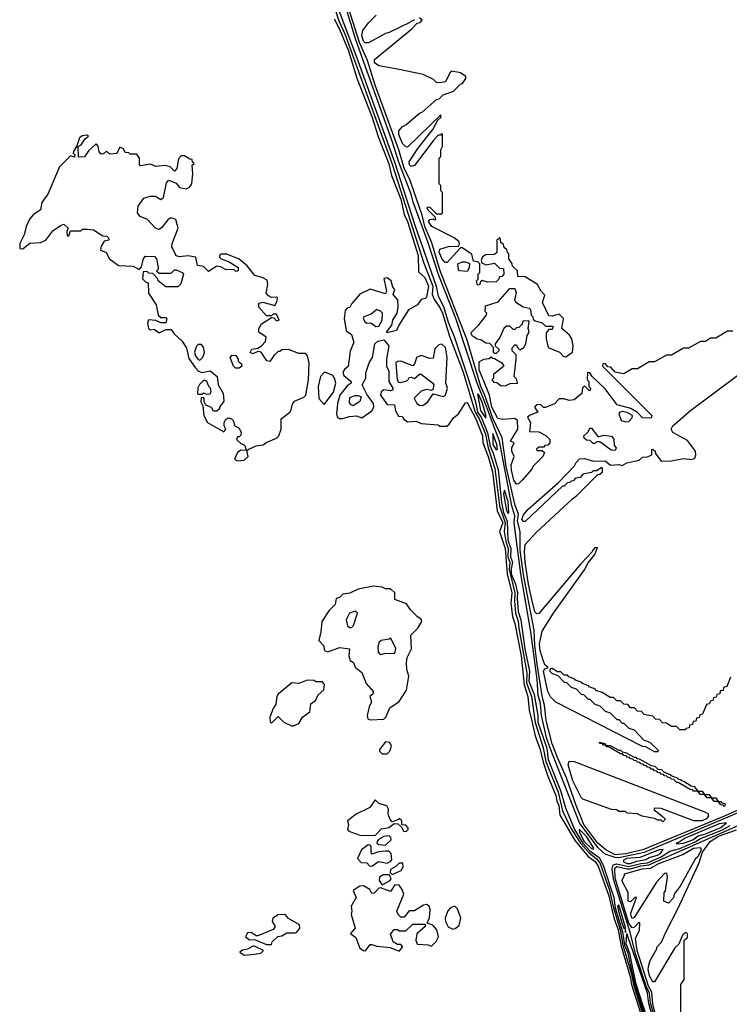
# Model space of a CAD drawing. Extents: x 2889633 to 3052318, y 540750 to 918690.
# Tile 422 of 656: x 3034576 to 3038745, y 731709 to 737489. Entities that reach past the tile are written whole.
import ezdxf

# ---------------------------------------------------------------- set-up
doc = ezdxf.new("R2010")
doc.units = 0

msp = doc.modelspace()

# ---------------------------------------------------------------- linework, layer by layer
at = {"layer": '0CON02XD'}
for points in [[(3036378.9, 737735), (3036556, 737264), (3036779.4, 736649.4), (3036895, 736288.8), (3037022.5, 735925), (3037033.8, 735866.2), (3037065.4, 735805.4), (3037093.5, 735713.5), (3037128.3, 735628.3), (3037209.2, 735389.2), (3037252.9, 735245), (3037264.7, 735185), (3037286.4, 735155), (3037324.1, 735064.1), (3037340.8, 734985), (3037358.5, 734945), (3037386.2, 734846.2), (3037407.1, 734655), (3037419.2, 734595), (3037440, 734545), (3037444.6, 734435), (3037462.1, 734385), (3037460, 734335), (3037471.2, 734305), (3037462.8, 734265), (3037464.2, 734235), (3037489.6, 734175), (3037500.4, 734125), (3037499.4, 734090.6), (3037504.6, 734014.6), (3037520.9, 733965), (3037543.8, 733795), (3037570.4, 733665), (3037567.5, 733605), (3037597.9, 733527.9), (3037619.2, 733405), (3037620.6, 733365), (3037672.2, 733212.2), (3037681.5, 733145), (3037753.3, 732963.3), (3037781.7, 732861.7), (3037834.6, 732735), (3037884.6, 732655), (3037925, 732610.4), (3037979.7, 732569.7), (3038003.4, 732525), (3038066, 732336), (3038073.8, 732275), (3038117.2, 732135), (3038129.3, 732055), (3038145.8, 732015), (3038188.4, 731828.4), (3038247.2, 731645)], [(3036405, 737623.8), (3036451.7, 737481.7), (3036485.5, 737405), (3036765, 736641.2), (3036950.8, 736059.2), (3037003.5, 735925), (3036998.6, 735875), (3037012, 735845), (3037045, 735798.8), (3037060.6, 735765), (3037101.2, 735631.2), (3037179.5, 735425), (3037252, 735185), (3037275.4, 735145), (3037312.1, 735055), (3037328.5, 734975), (3037367.7, 734855), (3037393.8, 734635), (3037428.2, 734535), (3037421.5, 734485), (3037431.8, 734425), (3037446.2, 734385), (3037444.6, 734335), (3037454.6, 734305), (3037450.8, 734260.8), (3037485.4, 734125), (3037482.1, 734075), (3037488.8, 734005), (3037505, 733957.5), (3037507.5, 733917.5), (3037555.4, 733655), (3037553.3, 733595), (3037581.8, 733515), (3037603.5, 733363.5), (3037650.9, 733215), (3037667.1, 733135), (3037739.1, 732955), (3037765.6, 732845), (3037812.9, 732742.9), (3037870, 732655), (3037919, 732599), (3037965, 732563.5), (3037985, 732540), (3038038.8, 732385), (3038063.6, 732275), (3038104.1, 732145), (3038119.7, 732055), (3038170.2, 731885), (3038181.1, 731825), (3038245, 731624.2)], [(3039895, 733299.2), (3038518, 732715), (3038245, 732599.2), (3038095, 732569.2), (3038075, 732569.6), (3038015, 732590.6), (3037975, 732626.7), (3037864.7, 732774.7), (3037691.9, 733211.9), (3037670, 733275), (3037640.8, 733405), (3037635.5, 733475), (3037622.9, 733522.9), (3037615.9, 733615.9), (3037579.2, 733895), (3037519.6, 734235), (3037481.1, 734535), (3037485.5, 734575.5), (3037466.4, 734635), (3037393.8, 735015), (3037312.8, 735232.8), (3037264.1, 735354.1), (3037137.9, 735735), (3037037.5, 735987.5), (3036974.5, 736185), (3036888.3, 736418.3), (3036876.4, 736465), (3036802.6, 736652.6), (3036764.1, 736775.9), (3036551.2, 737371.2), (3036470, 737635)], [(3038075, 732586.9), (3038018.8, 732615), (3037972.5, 732655), (3037890, 732765), (3037844.4, 732875), (3037788.8, 733038.8), (3037735, 733156.7), (3037705, 733237.5), (3037668.6, 733375), (3037660, 733465), (3037647, 733507), (3037616.5, 733705), (3037602.3, 733815), (3037598, 733905), (3037559.5, 734109.5), (3037535, 734232.5), (3037516.5, 734375), (3037515.8, 734485), (3037500.5, 734545), (3037506.4, 734586.4), (3037487.3, 734637.3), (3037434.6, 734865), (3037410, 735035), (3037355, 735150), (3037307.6, 735287.7), (3037285, 735336), (3037203.4, 735613.4), (3037162.3, 735717.7), (3037045, 736020), (3036998.1, 736178.1), (3036956.7, 736275), (3036940.3, 736340.3), (3036869.2, 736545), (3036835, 736616.7), (3036803.1, 736725), (3036663.5, 737105), (3036619.7, 737249.7), (3036573.1, 737355), (3036481.4, 737641.4)], [(3036423.3, 737493.3), (3036455, 737433.3), (3036506.7, 737305), (3036557.5, 737145), (3036645, 736920), (3036682.6, 736802.6), (3036745, 736643.3), (3036760, 736575), (3036814.2, 736435), (3036834, 736345), (3036855, 736303.3), (3036916.9, 736105), (3036918.3, 736008.3), (3036956.2, 735975), (3036978, 735925), (3036965, 735860), (3036958.8, 735851.2), (3036935, 735846.7), (3036912.5, 735815), (3036860, 735785), (3036802.5, 735695), (3036790, 735665), (3036735, 735650), (3036730, 735655), (3036762.5, 735695), (3036767.5, 735725), (3036793.3, 735765), (3036800, 735805), (3036796.7, 735845), (3036770, 735875), (3036780, 735905), (3036768.3, 735918.3), (3036757.5, 735955), (3036735, 735972.5), (3036715, 735970), (3036730, 735895), (3036725, 735880), (3036635, 735906.7), (3036575, 735877.5), (3036527, 735823), (3036515, 735800), (3036500, 735795), (3036488.3, 735781.7), (3036482.5, 735735), (3036493, 735663), (3036525, 735640), (3036538.8, 735595), (3036517, 735543), (3036506.4, 735453.6), (3036484.1, 735435.9), (3036475, 735420)], [(3036895, 737490), (3036888.3, 737481.7), (3036875, 737480), (3036868.3, 737471.7), (3036747, 737413), (3036725, 737407.5), (3036625, 737352.5), (3036605, 737352.5), (3036595, 737362.5), (3036586.2, 737395), (3036592.5, 737425), (3036625, 737470), (3036670, 737515)], [(3036805, 737196.2), (3036685, 737218.8), (3036661.2, 737235), (3036660, 737255), (3036880, 737435), (3036911.7, 737468.3), (3036928.3, 737471.7), (3036940, 737485), (3036925, 737500)], [(3038765, 735660), (3038735, 735660), (3038665, 735620), (3038635, 735620), (3038605, 735600), (3038575, 735600), (3038505, 735560), (3038475, 735560), (3038405, 735520), (3038375, 735520), (3038305, 735480), (3038275, 735480), (3038205, 735440), (3038175, 735440), (3038125, 735410), (3038075, 735420), (3038048.3, 735448.3), (3038031.7, 735451.7), (3038015, 735470), (3038001.7, 735468.3), (3038000, 735455), (3038290, 735165), (3038285, 735150), (3038235, 735152.5), (3038205, 735183.8), (3038166, 735206), (3038087, 735227), (3038015, 735322.5), (3037940, 735395), (3037926.4, 735416.4), (3037911.7, 735418.3), (3037910, 735375), (3037920, 735365), (3037920, 735335), (3037930, 735325), (3037928.3, 735311.7), (3037921.7, 735311.7), (3037895, 735340), (3037882.5, 735327.5), (3037877.5, 735295), (3037833.6, 735256.4), (3037805, 735253.3), (3037773, 735263), (3037745, 735262.5), (3037717, 735233), (3037665, 735212.5), (3037653, 735213), (3037635, 735230), (3037613, 735227), (3037600, 735215), (3037620, 735185), (3037575, 735167.5), (3037560, 735155), (3037577.5, 735125), (3037571.7, 735071.7), (3037625, 735070), (3037667, 735047), (3037690, 735025), (3037690, 735005), (3037678.3, 734991.7), (3037661.7, 734988.3), (3037655, 734980), (3037625, 734980), (3037611.7, 734968.3), (3037615, 734960), (3037645, 734960), (3037658.3, 734948.3), (3037650, 734925), (3037590, 734865), (3037585, 734850), (3037527.5, 734785), (3037506.1, 734763.9), (3037495, 734762.5), (3037478.8, 734785), (3037464.3, 734845), (3037464, 734875), (3037480, 734925), (3037467.5, 734955), (3037466.7, 734975), (3037480, 735005), (3037460, 735015), (3037502.5, 735085), (3037500, 735135), (3037485, 735147.5), (3037415, 735141.2), (3037385, 735146.7), (3037349.4, 735215), (3037336.7, 735285), (3037324.1, 735314.1), (3037275, 735432.5), (3037275, 735480), (3037303.6, 735496.4), (3037335, 735500), (3037345, 735510), (3037351.7, 735501.7), (3037365, 735500), (3037407.5, 735475), (3037420, 735455), (3037360, 735405), (3037360, 735385), (3037350, 735375), (3037361.7, 735361.7), (3037378.3, 735358.3), (3037405, 735340), (3037431.7, 735341.7), (3037457, 735353), (3037500, 735355), (3037495, 735380), (3037480, 735395), (3037493.3, 735495), (3037491.7, 735521.7), (3037470, 735545), (3037468.3, 735561.7), (3037485, 735580), (3037495, 735580), (3037500, 735565), (3037515, 735550), (3037537.5, 735565), (3037550, 735585), (3037557.5, 735635), (3037570, 735655), (3037562.5, 735675), (3037570, 735715), (3037565, 735720), (3037531.7, 735718.3), (3037528.3, 735701.7), (3037508.3, 735681.7), (3037495, 735680), (3037485, 735670), (3037475, 735670), (3037455, 735690), (3037435, 735690), (3037420, 735675), (3037397, 735623), (3037370, 735585), (3037370, 735575), (3037390, 735555), (3037390, 735545), (3037375, 735530), (3037365, 735530), (3037360, 735535), (3037360, 735565), (3037338.3, 735588.3), (3037315, 735590), (3037285, 735610), (3037263, 735613), (3037235, 735632.5), (3037227.5, 735645), (3037230, 735655), (3037273, 735697), (3037317, 735753), (3037320, 735765), (3037310, 735775), (3037311.7, 735808.3), (3037387, 735833), (3037455, 735910), (3037485, 735910), (3037492.5, 735885), (3037482.5, 735845), (3037490.7, 735830.7), (3037533, 735803), (3037570, 735795), (3037577, 735787), (3037580, 735755), (3037590, 735745), (3037591.7, 735731.7), (3037605, 735720), (3037645, 735710), (3037665, 735690), (3037705, 735690), (3037710, 735685), (3037705, 735670), (3037685, 735670), (3037668.8, 735651.2), (3037668.8, 735615), (3037680, 735565), (3037747, 735537), (3037771.7, 735511.7), (3037785, 735510), (3037823, 735537), (3037827.5, 735575), (3037820, 735615), (3037806.4, 735636.4), (3037760, 735675), (3037770, 735735), (3037745, 735760), (3037705, 735747.5), (3037685, 735750), (3037648.3, 735828.3), (3037661.7, 735871.7), (3037637, 735897), (3037617.5, 735935), (3037545, 735980), (3037501.7, 735981.7), (3037500, 736015), (3037471.7, 736041.7), (3037470, 736055), (3037450, 736085), (3037450, 736115), (3037441.7, 736121.7), (3037438.3, 736138.3), (3037421.7, 736151.7), (3037418.3, 736168.3), (3037401.7, 736181.7), (3037398.3, 736208.3), (3037380, 736195), (3037378.3, 736121.7), (3037365, 736110), (3037315, 736107.5), (3037295, 736097.5), (3037287.5, 736075), (3037291.7, 736061.7), (3037315, 736050), (3037365, 736060), (3037395, 736030), (3037418.3, 736028.3), (3037420, 735995), (3037408.3, 735981.7), (3037395, 735980), (3037390, 735965), (3037375, 735950), (3037325, 735947.5), (3037292.5, 735957.5), (3037281.7, 735948.3), (3037280, 735935), (3037265, 735930), (3037260, 735955), (3037270, 735965), (3037270, 735995), (3037280, 736005), (3037280, 736055), (3037267, 736067), (3037241.7, 736071.7), (3037233, 736113), (3037175, 736150), (3037165, 736150), (3037087, 736063), (3037075, 736062.5), (3037055, 736087.5), (3037040, 736125), (3037045, 736142.5), (3037095, 736156.7), (3037155, 736160), (3037160, 736175), (3037156.4, 736186.4), (3037128.3, 736208.3), (3036997.5, 736275), (3036976.7, 736305), (3036985, 736316.7), (3037005, 736320), (3037010, 736315), (3037020, 736315), (3037018.3, 736328.3), (3036975, 736370), (3036970, 736385), (3036975, 736390), (3036987, 736387), (3037025, 736350), (3037055, 736350), (3037060, 736355), (3037060, 736475), (3037050, 736485), (3037050, 736515), (3037040, 736525), (3037040, 736675), (3037050, 736685), (3037050, 736725), (3037060, 736745), (3037060, 736815), (3037055, 736820), (3037048.3, 736811.7), (3037035, 736810), (3037005, 736777.5), (3036895, 736633.3), (3036875, 736627.5), (3036866.4, 736636.4), (3036863.8, 736655), (3036915, 736732.5), (3037002.5, 736845), (3037031.7, 736898.3), (3037050, 736915), (3037050, 736930), (3036855, 736740), (3036845, 736742.5), (3036825, 736762.5), (3036804, 736815), (3036803.6, 736836.4), (3036825, 736862.5), (3036845, 736872.5), (3036925, 736940), (3036940, 736945), (3037025, 737020), (3037040, 737025), (3037063, 737047), (3037125, 737070), (3037165, 737110), (3037176.4, 737113.6), (3037197, 737143), (3037197.5, 737155), (3037166.4, 737176.4), (3037115, 737186.7), (3037103.9, 737176.1), (3037076.7, 737123.3), (3037045, 737117.5), (3037025, 737120), (3037007, 737137), (3036946.2, 737166.2), (3036805, 737196.2)], [(3035915, 734960), (3035921.7, 734968.3), (3035965, 734987.5), (3036007, 734993), (3036023, 735007), (3036085, 735032.5), (3036097.5, 735045), (3036112.5, 735085), (3036112.5, 735145), (3036162.5, 735185), (3036171.7, 735198.3), (3036178.3, 735231.7), (3036190.7, 735249.3), (3036245, 735272.5), (3036257.5, 735285), (3036273.3, 735375), (3036276.2, 735475), (3036267.5, 735515), (3036255, 735530), (3036215, 735530), (3036155, 735552.5), (3036115, 735550), (3036105, 735540), (3036095, 735540), (3036070.7, 735519.3), (3036045, 735482.5), (3036027, 735487), (3035995, 735537.5), (3035975, 735540), (3035945, 735527.5), (3035930, 735535), (3035940, 735555), (3035975, 735560), (3035996.4, 735573.6), (3036019.5, 735600.4), (3036023.3, 735625), (3035980, 735655), (3035980, 735675), (3035997, 735703), (3036055, 735740), (3036068.3, 735738.3), (3036085, 735720), (3036100, 735725), (3036085, 735760), (3036065, 735760), (3036055, 735750), (3036025, 735750), (3035981.7, 735801.7), (3035980, 735825), (3036005, 735830), (3036075, 735810), (3036087, 735833), (3036090, 735855), (3036085, 735860), (3036055, 735857.5), (3036037, 735867), (3036023.8, 735883.8), (3036033.3, 735935), (3036029.3, 735959.3), (3036000, 735975), (3035957, 735987), (3035913, 736043), (3035865, 736082.5), (3035793, 736113), (3035758.3, 736111.7), (3035750, 736105), (3035750, 736095), (3035760, 736085), (3035807, 736067), (3035860, 736035), (3035860, 736015), (3035845, 736010), (3035835, 736020), (3035785, 736022.5), (3035757.7, 736037.7), (3035735, 736042), (3035685, 736010), (3035655, 736040), (3035620, 736045), (3035610, 736095), (3035563, 736103), (3035515, 736097.5), (3035495, 736102.5), (3035470, 736155), (3035472.5, 736175), (3035507.5, 736265), (3035492.5, 736315), (3035463.9, 736326.1), (3035446.1, 736313.9), (3035411.7, 736268.3), (3035395, 736256.7), (3035374.1, 736264.1), (3035327.5, 736315), (3035283.6, 736333.6), (3035267.5, 736355), (3035271.2, 736395), (3035305, 736441.2), (3035343, 736453), (3035373, 736453), (3035405, 736433.3), (3035420, 736445), (3035438.3, 736531.7), (3035453, 736547), (3035495, 736530), (3035515, 736503.3), (3035555, 736496.7), (3035572.5, 736505), (3035586.7, 736525), (3035592.5, 736585), (3035590, 736635), (3035600, 736645), (3035591.7, 736651.7), (3035588.3, 736668.3), (3035575, 736670), (3035545, 736690), (3035525, 736690), (3035508.3, 736671.7), (3035500, 736615), (3035485, 736600), (3035460, 736625), (3035433, 736633), (3035375, 736627.5), (3035345, 736640), (3035285, 736630), (3035280, 736635), (3035280, 736675), (3035265, 736700), (3035225, 736700), (3035217, 736707), (3035195, 736710), (3035185, 736730), (3035165, 736740), (3035147, 736703), (3035105, 736700), (3035085, 736717.5), (3035068.3, 736701.7), (3035055, 736700), (3035043, 736713), (3035037, 736747), (3035025, 736760), (3034980.7, 736719.3), (3034956.7, 736683.3), (3034921.7, 736681.7), (3034920, 736745), (3034936.7, 736753.3), (3034960.7, 736789.3), (3034980, 736805), (3034975, 736810), (3034943.6, 736806.4), (3034927.5, 736795), (3034911.7, 736748.3), (3034892.5, 736715), (3034890, 736705), (3034900, 736695), (3034898.3, 736681.7), (3034875, 736690), (3034809.2, 736625), (3034741.4, 736465), (3034706, 736415), (3034698.3, 736371.7), (3034655, 736344), (3034633.1, 736316.9), (3034614.4, 736275), (3034601.4, 736225), (3034575.7, 736175), (3034576.2, 736146.2), (3034595, 736143.8), (3034635, 736176.7), (3034698.3, 736181.7), (3034730, 736195), (3034770.5, 736249.6), (3034815, 736281.2), (3034835, 736287.5), (3034860, 736265), (3034853.3, 736245), (3034855, 736220), (3034865, 736220), (3034875, 736250), (3034935, 736250), (3034945, 736260), (3034975, 736260), (3035010, 736255), (3035065, 736220), (3035088.3, 736218.3), (3035098.3, 736208.3), (3035100, 736195), (3035071.7, 736188.3), (3035055, 736160), (3035050, 736135), (3035083, 736123), (3035103.3, 736085), (3035156.1, 736046.1), (3035241.7, 736041.7), (3035277.5, 736022.5), (3035291.7, 736038.3), (3035303, 736087), (3035315, 736100), (3035368.3, 736098.3), (3035380, 736085), (3035390, 736035), (3035390, 736025), (3035380, 736015), (3035395, 736000), (3035465, 736000), (3035485, 736020), (3035495, 736020), (3035530, 736005), (3035537.5, 735995), (3035521.7, 735938.3), (3035505, 735920), (3035435, 735920), (3035390, 735955), (3035388.3, 735968.3), (3035358.3, 735998.3), (3035335, 736000), (3035325, 736010), (3035301.7, 736008.3), (3035298.3, 735968.3), (3035315, 735950), (3035330, 735945), (3035333, 735883), (3035377.5, 735815), (3035390, 735755), (3035405, 735740), (3035435, 735740), (3035440, 735735), (3035435, 735710), (3035405, 735710), (3035375, 735722.5), (3035332.5, 735727.5), (3035327.5, 735705), (3035332.5, 735675), (3035345, 735667.5), (3035365, 735672.5), (3035395, 735650), (3035435, 735670), (3035465, 735670), (3035482.5, 735645), (3035530.7, 735600.7), (3035555, 735560), (3035570.5, 735500.4), (3035606.1, 735446.1), (3035626.4, 735426.4), (3035647, 735417), (3035695, 735427.5), (3035736.7, 735395), (3035741.2, 735345), (3035771.2, 735295), (3035775, 735250), (3035750, 735215), (3035750, 735205), (3035735, 735190), (3035715, 735190), (3035703, 735213), (3035670, 735225), (3035660, 735245), (3035660, 735265), (3035655, 735270), (3035641.7, 735268.3), (3035640, 735245), (3035651.7, 735221.7), (3035656.7, 735165), (3035680, 735125), (3035775, 735070), (3035787.5, 735085), (3035777.5, 735105), (3035777.5, 735125), (3035785, 735140), (3035798.3, 735151.7), (3035820, 735145), (3035830, 735135), (3035840, 735105), (3035865, 735090), (3035877.5, 735065), (3035875, 735050), (3035865, 735040), (3035855, 735040), (3035850, 735025), (3035875, 735000), (3035890, 734995), (3035900, 734985), (3035901.7, 734971.7), (3035915, 734960)], [(3037205, 736010), (3037160, 736015), (3037153, 736023), (3037150, 736055), (3037175, 736067.5), (3037195, 736067.5), (3037218.3, 736058.3), (3037217, 736033), (3037205, 736010)], [(3036668.3, 735688.3), (3036685, 735690), (3036706.2, 735725), (3036706.7, 735765), (3036695, 735777.5), (3036675, 735787.5), (3036640.7, 735759.3), (3036597.5, 735745), (3036593.8, 735735), (3036605, 735712.5), (3036615, 735707.5), (3036639.3, 735709.3), (3036668.3, 735688.3)], [(3035635, 735490), (3035652.3, 735507.7), (3035661.2, 735535), (3035656.4, 735566.4), (3035643, 735583), (3035625, 735582.5), (3035615, 735572.5), (3035602.7, 735537.3), (3035608.8, 735515), (3035625, 735493.3), (3035635, 735490)], [(3036475, 735420), (3036479.5, 735399.6), (3036522.5, 735365), (3036522.5, 735355), (3036500.5, 735339.6), (3036456.7, 735285), (3036443.3, 735235), (3036437.5, 735175), (3036442.5, 735155), (3036455, 735147.5), (3036475, 735147.5), (3036510.7, 735159.3), (3036555, 735162.5), (3036585, 735152.5), (3036645, 735193.3), (3036655.9, 735214.1), (3036653.8, 735235), (3036616.4, 735286.4), (3036587.5, 735345), (3036608.8, 735385), (3036608.8, 735415), (3036630, 735475), (3036648.8, 735505), (3036662.5, 735585), (3036679.3, 735600.7), (3036715, 735610), (3036743.8, 735573.8), (3036731.2, 735495), (3036731.2, 735455), (3036743.8, 735425), (3036743.9, 735363.9), (3036767.5, 735325), (3036767.5, 735315), (3036755, 735310), (3036715, 735316.7), (3036700, 735305), (3036696.2, 735285), (3036735, 735230), (3036778.3, 735228.3), (3036783, 735193), (3036801.7, 735161.7), (3036825, 735160), (3036830, 735145), (3036855, 735127.5), (3036905, 735132.5), (3036935, 735117.5), (3037035, 735110), (3037045, 735102.5), (3037085, 735103.3), (3037100, 735115), (3037125, 735152.5), (3037154.1, 735175.9), (3037195, 735240), (3037205, 735242.5), (3037255, 735146.2), (3037294.2, 735045), (3037297.5, 735005), (3037328.9, 734925), (3037354.3, 734835), (3037380.6, 734605), (3037414.3, 734535.7), (3037393.8, 734485), (3037427.8, 734385), (3037440, 734235), (3037467.5, 734125), (3037461.4, 734061.4), (3037470.8, 733985), (3037484, 733945), (3037521.9, 733755), (3037539.5, 733585), (3037561.9, 733515), (3037569.4, 733435), (3037587.6, 733362.4), (3037604.3, 733285), (3037634.4, 733205), (3037650.8, 733130.8), (3037677.8, 733047.8), (3037725.6, 732935), (3037731.1, 732901.1), (3037742.9, 732875), (3037749.4, 732819.4), (3037838.6, 732668.6), (3037916.3, 732576.3), (3037958, 732545), (3037975, 732520), (3038037.7, 732345), (3038066.5, 732216.5), (3038091.2, 732145), (3038109.2, 732049.2), (3038164.5, 731865), (3038170, 731825), (3038236.5, 731615)], [(3036945, 735224), (3036974.3, 735245.7), (3037005, 735292.5), (3037063.6, 735276.4), (3037075, 735283.3), (3037082.3, 735297.7), (3037090, 735325), (3037080, 735355), (3037088, 735505), (3037077.5, 735565), (3037055, 735583.3), (3037039.3, 735580.7), (3037013.9, 735556.1), (3037005, 735502.5), (3036985, 735500), (3036935, 735517.5), (3036907.5, 735505), (3036897, 735473), (3036885, 735457.5), (3036815, 735484), (3036797.7, 735482.3), (3036786.1, 735473.9), (3036793.9, 735373.9), (3036801.7, 735361.7), (3036815, 735358.8), (3036843.9, 735366.1), (3036856.7, 735373.3), (3036865, 735387.5), (3036875, 735390), (3036895, 735382.5), (3036925, 735407.5), (3036935, 735407.5), (3037003.8, 735355), (3037008.8, 735345), (3037003, 735317), (3036995, 735312.5), (3036965, 735318), (3036935, 735308.8), (3036893, 735267), (3036910, 735235), (3036925, 735226), (3036945, 735224)], [(3035865, 735442.5), (3035843.8, 735443.8), (3035832.5, 735455), (3035812.5, 735505), (3035825, 735520), (3035845, 735517.5), (3035860, 735495), (3035860, 735485), (3035878.3, 735468.3), (3035880, 735455), (3035865, 735442.5)], [(3036365, 735230), (3036418.6, 735301.4), (3036432.5, 735355), (3036426, 735385), (3036415, 735400), (3036375, 735417.5), (3036365, 735417.5), (3036343.3, 735395), (3036330, 735335), (3036333.3, 735265), (3036365, 735230)], [(3038325, 733190), (3038305, 733190), (3038255, 733220), (3038235, 733222.5), (3037725, 733483.3), (3037695, 733513.3), (3037678, 733545), (3037653.3, 733665), (3037661.7, 733678.3), (3037680, 733685), (3037661.7, 733701.7), (3037653, 733723), (3037633.8, 733785), (3037628.8, 733825), (3037645, 733900), (3037712.5, 734005), (3037895, 734260), (3037915, 734300), (3037955, 734350), (3037970, 734390), (3037955, 734387.5), (3037942.5, 734375), (3037940, 734365), (3037872.5, 734295), (3037625, 734002.5), (3037615, 734000), (3037603.2, 734013.2), (3037584.4, 734085), (3037564.4, 734175), (3037546.2, 734305), (3037540.8, 734365), (3037545, 734407.5), (3037610.7, 734479.3), (3037823.3, 734676.7), (3037850, 734695), (3037971.7, 734818.3), (3037985, 734820), (3038000, 734835), (3038000, 734855), (3037995, 734860), (3037965, 734840), (3037945, 734840), (3037935, 734830), (3037885, 734820), (3037868.3, 734801.7), (3037841.7, 734798.3), (3037828.3, 734781.7), (3037815, 734780), (3037808.3, 734771.7), (3037795, 734770), (3037775, 734750), (3037765, 734750), (3037546.1, 734543.9), (3037535, 734542.5), (3037526.7, 734555), (3037535, 734582.5), (3037562.5, 734615), (3037739.3, 734770.7), (3037835, 734870), (3037845, 734890), (3037865, 734910), (3037895, 734912.5), (3037947, 734897), (3038015, 734900), (3038047, 734873), (3038095, 734877.5), (3038115, 734872.5), (3038143.6, 734886.4), (3038215, 734902.5), (3038235, 734920), (3038265, 734923.3), (3038290, 734935), (3038290, 734965), (3038295, 734967.5), (3038310, 734955), (3038311.7, 734941.7), (3038345, 734897.5), (3038405, 734900), (3038475, 734912.5), (3038525, 734906.7), (3038542.5, 734915), (3038548.8, 734935), (3038545.8, 734955.8), (3038498.6, 735018.6), (3038413.3, 735065), (3038402.5, 735085), (3038412.5, 735105), (3038517.5, 735195), (3038795, 735402.5)], [(3035675, 735290), (3035695, 735292.5), (3035700, 735305), (3035697.5, 735325), (3035687.5, 735335), (3035675, 735367.5), (3035658.3, 735371.7), (3035633, 735347), (3035623, 735327), (3035620, 735295), (3035625, 735290), (3035645, 735290), (3035655, 735297.5), (3035675, 735290)], [(3036535, 735222.5), (3036520, 735230), (3036513, 735243), (3036515, 735270), (3036546.4, 735283.6), (3036565, 735283.3), (3036582.5, 735275), (3036575, 735246.7), (3036535, 735222.5)], [(3037315, 735150), (3037315, 735170), (3037295, 735236.7), (3037275, 735282.5), (3037265, 735290), (3037282.5, 735195), (3037315, 735150)], [(3038135, 735127.5), (3038155, 735130), (3038175, 735152.5), (3038175.7, 735165.7), (3038145, 735183.8), (3038115, 735189.2), (3038102.5, 735185), (3038096.7, 735175), (3038110, 735135), (3038135, 735127.5)], [(3037375, 734963.3), (3037382.5, 734967.5), (3037380, 734995), (3037355, 735060), (3037356, 734995), (3037375, 734963.3)], [(3038075, 734960), (3038051.7, 734961.7), (3037985, 735010), (3037965, 735010), (3037955, 735000), (3037945, 735000), (3037928.3, 735018.3), (3037905, 735020), (3037891.7, 735031.7), (3037890, 735045), (3037915, 735070), (3037925, 735090), (3037935, 735090), (3037975, 735040), (3038005, 735050), (3038053.6, 735043.6), (3038066.4, 735026.4), (3038068.3, 734988.3), (3038080, 734975), (3038075, 734960)], [(3035855, 734900), (3035895, 734903.3), (3035917.5, 734925), (3035910, 734960), (3035875, 734962.5), (3035855, 734947.5), (3035838.3, 734908.3), (3035855, 734900)], [(3037445, 734590), (3037450, 734595), (3037445, 734660), (3037425, 734727.5), (3037418.8, 734705), (3037435, 734607.5), (3037445, 734590)], [(3036635, 733378), (3036715, 733383.3), (3036726.1, 733393.9), (3036751.2, 733448.8), (3036805, 733486.7), (3036848.1, 733551.9), (3036862.5, 733635), (3036850, 733675), (3036847.5, 733715), (3036852.5, 733745), (3036877.5, 733795), (3036873.3, 733875), (3036915, 733917.5), (3036937.5, 733955), (3036935, 733970), (3036913.3, 733983.3), (3036872.5, 734025), (3036849.3, 734059.3), (3036780, 734085), (3036780, 734125), (3036755, 734147.5), (3036725, 734147.5), (3036705, 734157.5), (3036655, 734163.3), (3036565, 734146), (3036515, 734122.5), (3036475, 734116.7), (3036455, 734097.5), (3036435, 734090), (3036430, 734055), (3036391.7, 734018.3), (3036350.8, 733955), (3036345.8, 733895), (3036334, 733845), (3036360, 733815), (3036367.5, 733785), (3036385, 733777.5), (3036457, 733803), (3036512.5, 733795), (3036508.8, 733755), (3036517.5, 733727.5), (3036537.5, 733715), (3036547.5, 733687.5), (3036585.8, 733655.8), (3036611.7, 733591.7), (3036652.5, 733545), (3036650, 733530), (3036632.5, 733515), (3036642.5, 733485), (3036628.8, 733455), (3036618, 733405), (3036621.2, 733385), (3036635, 733378)], [(3036525, 733920), (3036537.7, 733932.3), (3036560, 734005), (3036546.4, 734016.4), (3036512.5, 734005), (3036493.3, 733965), (3036500.8, 733930.8), (3036515, 733920), (3036525, 733920)], [(3036693, 733763), (3036705, 733763.3), (3036725, 733770), (3036775, 733767.5), (3036782.5, 733775), (3036785, 733800), (3036755, 733860), (3036747.5, 733852.5), (3036700, 733845), (3036686.4, 733833.6), (3036680, 733805), (3036682.5, 733775), (3036693, 733763)], [(3038751.7, 733628.3), (3038730, 733575), (3038711.7, 733568.3), (3038708.3, 733551.7), (3038691.7, 733548.3), (3038688.3, 733531.7), (3038671.7, 733528.3), (3038668.3, 733511.7), (3038651.7, 733508.3), (3038648.3, 733491.7), (3038631.7, 733488.3), (3038628.3, 733471.7), (3038611.7, 733468.3), (3038588.3, 733411.7), (3038571.7, 733408.3), (3038568.3, 733391.7), (3038551.7, 733388.3), (3038548.3, 733371.7), (3038531.7, 733368.3), (3038528.3, 733351.7), (3038511.7, 733348.3), (3038508.3, 733331.7), (3038491.7, 733328.3), (3038485, 733320), (3038455, 733320), (3038435, 733340), (3038405, 733340), (3038375, 733360), (3038351.7, 733361.7), (3038335, 733380), (3038311.7, 733381.7), (3038295, 733400), (3038245, 733410), (3038228.3, 733428.3), (3038205, 733430), (3038188.3, 733448.3), (3038165, 733450), (3038148.3, 733468.3), (3038125, 733470), (3038105, 733490), (3038085, 733490), (3038065, 733510), (3038045, 733510), (3037998.3, 733538.3), (3037961.7, 733551.7), (3037958.3, 733558.3), (3037921.7, 733571.7), (3037918.3, 733578.3), (3037881.7, 733591.7), (3037878.3, 733598.3), (3037841.7, 733611.7), (3037838.3, 733618.3), (3037801.7, 733631.7), (3037795, 733640), (3037775, 733640), (3037755, 733660), (3037735, 733660), (3037705, 733680), (3037691.7, 733678.3), (3037690, 733665), (3037705, 733650), (3037738.3, 733638.3), (3037775, 733600), (3037788.3, 733598.3), (3037815, 733570), (3037845, 733560), (3037875, 733530), (3037888.3, 733528.3), (3037915, 733500), (3037925, 733500), (3037955, 733470), (3037985, 733460), (3038015, 733430), (3038045, 733420), (3038085, 733380), (3038095, 733380), (3038115, 733360), (3038125, 733360), (3038155, 733330), (3038185, 733320), (3038241.7, 733261.7), (3038278.3, 733248.3), (3038328.3, 733198.3), (3038325, 733190)], [(3036172.7, 733342.7), (3036185, 733343.8), (3036215, 733356.7), (3036236.7, 733395), (3036280, 733425), (3036286.4, 733473.6), (3036316.2, 733493.8), (3036330, 733525), (3036363.3, 733555), (3036366.4, 733586.4), (3036355, 733602.5), (3036315, 733602.5), (3036305, 733610), (3036265, 733612.5), (3036215, 733592.5), (3036175, 733596.7), (3036095, 733530), (3036086, 733515), (3036080, 733470), (3036064.4, 733445.6), (3036046.2, 733395), (3036047.5, 733367.5), (3036055, 733360), (3036095, 733397.5), (3036127.5, 733365), (3036172.7, 733342.7)], [(3036735, 733180), (3036750, 733195), (3036760, 733225), (3036750, 733245), (3036725, 733250), (3036690, 733205), (3036690, 733195), (3036705, 733180), (3036735, 733180)], [(3038715, 732870), (3038708.3, 732878.3), (3038695, 732880), (3038680, 732900), (3038655, 732900), (3038640, 732920), (3038615, 732920), (3038600, 732940), (3038575, 732940), (3038560, 732960), (3038535, 732960), (3038528.3, 732968.3), (3038515, 732970), (3038445, 733010), (3038435, 733010), (3038418.3, 733028.3), (3038405, 733030), (3038398.3, 733038.3), (3038385, 733040), (3038378.3, 733048.3), (3038365, 733050), (3038358.3, 733058.3), (3038345, 733060), (3038338.3, 733068.3), (3038325, 733070), (3038318.3, 733078.3), (3038305, 733080), (3038298.3, 733088.3), (3038285, 733090), (3038278.3, 733098.3), (3038265, 733100), (3038258.3, 733108.3), (3038245, 733110), (3038238.3, 733118.3), (3038225, 733120), (3038218.3, 733128.3), (3038205, 733130), (3038198.3, 733138.3), (3038185, 733140), (3038178.3, 733148.3), (3038165, 733150), (3038158.3, 733158.3), (3038145, 733160), (3038138.3, 733168.3), (3038125, 733170), (3038118.3, 733178.3), (3038105, 733180), (3038035, 733220), (3038025, 733220), (3038020, 733230), (3038005, 733230), (3038000, 733240), (3037985, 733240), (3037981.7, 733248.3), (3038015, 733240), (3038020, 733230), (3038045, 733227.5), (3038095, 733200), (3038105, 733200), (3038115, 733190), (3038135, 733187.5), (3038185, 733160), (3038195, 733160), (3038201.7, 733151.7), (3038215, 733150), (3038285, 733110), (3038307, 733107), (3038325, 733090), (3038347, 733087), (3038361.7, 733071.7), (3038398.3, 733058.3), (3038401.7, 733051.7), (3038438.3, 733038.3), (3038441.7, 733031.7), (3038458.3, 733028.3), (3038461.7, 733021.7), (3038478.3, 733018.3), (3038521.7, 732991.7), (3038538.3, 732988.3), (3038560, 732960), (3038585, 732960), (3038600, 732940), (3038625, 732940), (3038640, 732920), (3038665, 732920), (3038680, 732900), (3038695, 732900), (3038701.7, 732891.7), (3038718.3, 732888.3), (3038720, 732875), (3038715, 732870)], [(3038355, 732780), (3038345, 732790), (3038325, 732790), (3038305, 732800), (3038233, 732813), (3038205, 732827.5), (3038145, 732830), (3038135, 732840), (3038095, 732840), (3038085, 732850), (3038053, 732853), (3037885, 732913.3), (3037875, 732922.5), (3037825, 733020), (3037797.5, 733115), (3037805, 733136.7), (3037834.1, 733134.1), (3038606, 732836), (3038618, 732828), (3038623.3, 732815), (3038611.7, 732798.3), (3038585, 732785.8), (3038536.4, 732786.4), (3038345, 732857.5), (3038305, 732860), (3038301.7, 732851.7), (3038351.7, 732811.7), (3038370, 732795), (3038355, 732780)], [(3036665, 732700), (3036701.7, 732738.3), (3036745, 732747.5), (3036775, 732770), (3036798.3, 732768.3), (3036818.3, 732748.3), (3036830, 732725), (3036846.4, 732723.6), (3036857.5, 732735), (3036857.5, 732745), (3036845, 732760), (3036821.7, 732761.7), (3036820, 732785), (3036805, 732800), (3036798.3, 732791.7), (3036765, 732780), (3036753, 732793), (3036740, 732825), (3036742.5, 732855), (3036733, 732873), (3036685, 732887.5), (3036665, 732910), (3036632, 732865), (3036552.5, 732825), (3036502.5, 732785), (3036506.7, 732765), (3036502.5, 732735), (3036510, 732725), (3036575, 732700.8), (3036665, 732700)], [(3039028.3, 732951.7), (3038721.2, 732815), (3038236.7, 732615), (3038135, 732592.3), (3038075, 732586.9)], [(3037945, 732620), (3037948, 732625), (3037905, 732694.2), (3037862.5, 732737.5), (3037865, 732717.5), (3037892.1, 732665), (3037935, 732622.9), (3037945, 732620)], [(3038365.2, 731435.2), (3038281.7, 731715), (3038276.6, 731775), (3038256.9, 731815), (3038193.8, 732005), (3038163.1, 732133.1), (3038063.6, 732443.6), (3038056, 732505), (3038062.8, 732527.2), (3038085, 732533.8), (3038155, 732516.8), (3038225, 732535.4), (3038265, 732539.2), (3038345.3, 732574.7), (3038395, 732607.8), (3038455, 732622.7), (3038545, 732662.9), (3038575, 732682.9), (3038705, 732732.5), (3038750.8, 732759.2)], [(3038315, 731634.2), (3038295, 731710), (3038292.1, 731755), (3038289.5, 731779.5), (3038269.6, 731815), (3038202.9, 732025), (3038194.1, 732095.9), (3038216.4, 732143.6), (3038220, 732185), (3038215, 732190), (3038188, 732162), (3038175, 732158), (3038155.5, 732185), (3038075, 732450), (3038072.2, 732507.8), (3038085, 732517.3), (3038143.9, 732503.9), (3038165, 732504.6), (3038225, 732521.5), (3038273, 732527), (3038827.4, 732772.6)], [(3038460, 731575), (3038460, 731825), (3038480, 731855), (3038480, 732085), (3038498.3, 732101.7), (3038500, 732125), (3038485, 732130), (3038470, 732115), (3038448.3, 732061.7), (3038425, 732040), (3038305, 731840), (3038295, 731840), (3038276.7, 731875), (3038267.5, 731915), (3038271.7, 731938.3), (3038280, 731965), (3038320, 732035), (3038320, 732045), (3038347, 732073), (3038373, 732137), (3038441.7, 732268.3), (3038566.7, 732535), (3038588.3, 732601.7), (3038632, 732665), (3038681.2, 732695), (3038787.9, 732732.1)], [(3038435, 732650), (3038475, 732654.4), (3038531.2, 732675), (3038561.7, 732698.3), (3038605, 732709.4), (3038695, 732746), (3038727.5, 732775), (3038685, 732767.5), (3038486.2, 732685), (3038443.6, 732656.4), (3038432.5, 732655), (3038435, 732650)], [(3036725, 732643.3), (3036757.5, 732675), (3036757, 732687), (3036747, 732697), (3036715, 732693.3), (3036684, 732676), (3036676.7, 732665), (3036673.8, 732653.8), (3036685, 732646.7), (3036725, 732643.3)], [(3036645, 732520), (3036683.6, 732546.4), (3036735, 732537.5), (3036755, 732547.5), (3036763, 732557), (3036757.5, 732595), (3036745, 732607.5), (3036725, 732607.5), (3036685, 732603.3), (3036645, 732590), (3036640, 732595), (3036640, 732635), (3036635, 732642.5), (3036622.5, 732645), (3036584, 732616), (3036560, 732565), (3036581.7, 732541.7), (3036615, 732540), (3036631.7, 732521.7), (3036645, 732520)], [(3038175, 732212.5), (3038167.5, 732225), (3038167, 732243), (3038200, 732335), (3038191.7, 732338.3), (3038165, 732310), (3038150, 732315), (3038150, 732365), (3038112.5, 732435), (3038130, 732465), (3038130, 732475), (3038232.5, 732505), (3038281.4, 732508.6), (3038330, 732535), (3038471.4, 732588.6), (3038535, 732625.5), (3038575, 732630), (3038580, 732615), (3038560, 732575), (3038545, 732560), (3038457, 732403), (3038420, 732355), (3038417, 732333), (3038388.3, 732301.7), (3038360, 732315), (3038362.5, 732365), (3038370, 732375), (3038382.5, 732455), (3038378.3, 732478.3), (3038365, 732477.5), (3038316.7, 732425), (3038185, 732217.5), (3038175, 732212.5)], [(3038145, 732534.5), (3038165, 732534.6), (3038200.9, 732549.1), (3038255, 732558.8), (3038275, 732571.2), (3038323.3, 732585), (3038341.2, 732595), (3038357, 732617), (3038332.5, 732615), (3038218.6, 732571.4), (3038141.2, 732565), (3038123.3, 732555), (3038123.3, 732545), (3038145, 732534.5)], [(3036765, 732470), (3036816.7, 732495), (3036828.8, 732515), (3036826.4, 732536.4), (3036805, 732537.5), (3036785, 732517.5), (3036755, 732500), (3036752.5, 732482.5), (3036765, 732470)], [(3036705, 732410), (3036752.5, 732435), (3036757.5, 732445), (3036748.3, 732468.3), (3036710.7, 732469.3), (3036690, 732455), (3036687.5, 732435), (3036705, 732410)], [(3036805, 732020), (3036827, 732047), (3036815, 732060), (3036795, 732060), (3036770, 732075), (3036755, 732120), (3036775, 732147.5), (3036795, 732147.5), (3036805, 732140), (3036845, 732140), (3036885, 732180), (3036955, 732180), (3036960, 732175), (3036957.5, 732165), (3036908.3, 732121.7), (3036902.5, 732085), (3036911.7, 732061.7), (3036975, 732057.5), (3036995, 732050), (3037023, 732077), (3037036.7, 732105), (3037026.7, 732145), (3037003, 732173), (3036970, 732185), (3036983, 732217), (3036988, 732265), (3036982.5, 732285), (3036965, 732293.8), (3036948.3, 732291.7), (3036895, 732257.5), (3036865, 732257.5), (3036835, 732220), (3036815, 732220), (3036800, 732235), (3036792.5, 732255), (3036832.5, 732355), (3036823.6, 732383.6), (3036805, 732407.5), (3036780, 732410), (3036755, 732370), (3036695, 732392.5), (3036685, 732390), (3036658.3, 732361.7), (3036645, 732360), (3036633, 732383), (3036595, 732403.3), (3036575, 732402.5), (3036535, 732376.7), (3036552.5, 732335), (3036522.5, 732285), (3036526.7, 732255), (3036522.5, 732235), (3036546.7, 732155), (3036520, 732125), (3036550.7, 732100.7), (3036575, 732037.5), (3036595, 732023.8), (3036606.7, 732023.3), (3036635, 732060), (3036645, 732060), (3036675, 732050), (3036753, 732043), (3036805, 732020)], [(3037120.7, 732150.7), (3037135, 732153.3), (3037158.3, 732171.7), (3037167.5, 732215), (3037148.3, 732268.3), (3037135, 732282.5), (3037125, 732283.3), (3037105, 732273.3), (3037092.1, 732257.9), (3037075.8, 732215), (3037078, 732195), (3037094.1, 732164.1), (3037120.7, 732150.7)], [(3038135, 732130), (3038135, 732160), (3038095, 732292.5), (3038087.5, 732285), (3038094.4, 732255.6), (3038115, 732181.2), (3038125, 732156.7), (3038133, 732153), (3038135, 732130)], [(3036055, 732060), (3036060, 732075), (3036093, 732107), (3036115, 732110), (3036145, 732127.5), (3036195, 732127.5), (3036205, 732132.5), (3036222.5, 732155), (3036220, 732175), (3036155, 732212.5), (3036135, 732236.7), (3036095, 732233.8), (3036064, 732215), (3036060, 732195), (3036077.5, 732165), (3036065, 732147.5), (3035975, 732110), (3035965, 732110), (3035935, 732130), (3035915, 732127.5), (3035903.3, 732105), (3035925, 732087.5), (3035955, 732090), (3036025, 732060), (3036055, 732060)], [(3038355.7, 731435), (3038272.4, 731712.4), (3038264.7, 731775), (3038150.9, 732100.9), (3038145, 732122.5), (3038140.7, 732119.3), (3038137.5, 732065), (3038158.1, 732008.1), (3038194.1, 731835), (3038260, 731630)], [(3035895, 731997.5), (3035955, 732003.3), (3035991.7, 732008.3), (3036007.5, 732025), (3035955, 732050), (3035945, 732050), (3035915, 732032.5), (3035885, 732027.5), (3035870, 732015), (3035895, 731997.5)]]:
    msp.add_lwpolyline(points, dxfattribs=at)

doc.saveas('drawing.dxf')
